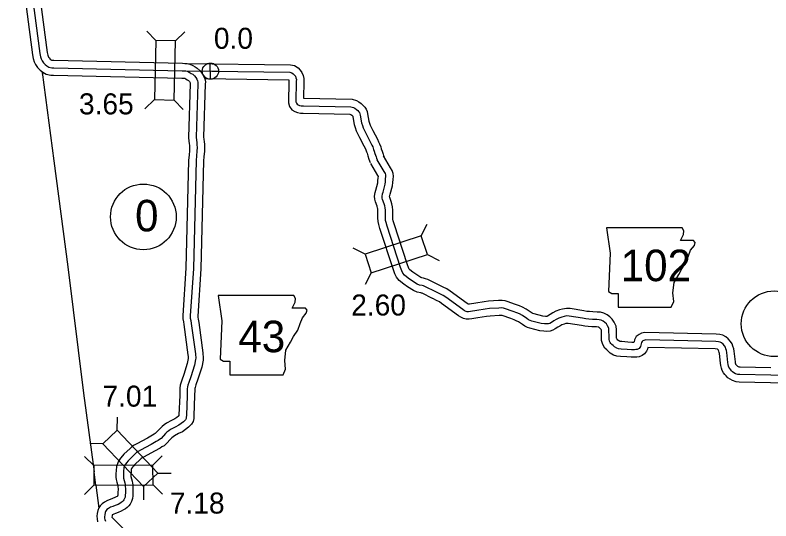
# Model space of a CAD drawing. Extents: x -83719 to 153526, y -11835 to 11446.
# Drawn here: x 4667 to 5173, y 301 to 640 of the extents above; entities that cross this region are included whole.
import ezdxf

# ---------------------------------------------------------------- set-up
doc = ezdxf.new("R2010")
doc.units = 0
for name, color, linetype in [('Level 1', 7, 'Continuous'), ('Level 10', 7, 'Continuous'), ('Level 11', 7, 'Continuous'), ('Level 20', 7, 'Continuous'), ('Level 21', 7, 'Continuous'), ('Level 25', 7, 'Continuous'), ('Level 26', 7, 'Continuous'), ('Level 27', 7, 'Continuous'), ('Level 58', 7, 'Continuous'), ('Level 59', 7, 'Continuous')]:
    doc.layers.add(name, color=color, linetype=linetype)

msp = doc.modelspace()

# ---------------------------------------------------------------- linework, layer by layer
at = {"layer": 'Level 1'}
for points in [[(4685.4, 601.53), (4693.22, 542.03)], [(4685.53, 600.58), (4685.62, 599.84)], [(4693.22, 542.03), (4702.63, 471.15), (4713.18, 386.47), (4720.14, 333.85)], [(4721.33, 324.85), (4720.14, 333.85)], [(4721.33, 324.85), (4723.37, 309.46)]]:
    msp.add_lwpolyline(points, dxfattribs=at)
at = {"layer": 'Level 10'}
for points in [[(4736.22, 322.1), (4736.18, 319.85), (4736.14, 318.64), (4736.03, 317.92), (4735.97, 317.71), (4735.94, 317.66), (4735.84, 317.52), (4735.77, 317.45), (4735.56, 317.31), (4735, 316.95), (4734.18, 316.54), (4732.6, 315.89), (4730.9, 315.26), (4729.08, 314.55), (4727.2, 313.5), (4725.51, 312.26), (4724.27, 310.93), (4723.44, 309.56), (4722.74, 307.87), (4722.36, 305.82), (4722.14, 304.01), (4722.15, 302.21), (4722.55, 300.27)], [(4746.22, 321.91), (4746.18, 319.56), (4746.11, 317.7), (4745.83, 315.89), (4745.3, 313.9), (4744.34, 312.2), (4743.46, 311.01), (4742.27, 309.81), (4741.15, 309.01), (4739.93, 308.23), (4738.29, 307.42), (4736.23, 306.58), (4734.48, 305.92), (4733.37, 305.49), (4732.61, 305.06), (4732.35, 304.88), (4732.25, 304.31), (4732.15, 303.45), (4732.15, 303.42), (4732.16, 303.38), (4732.51, 302.9), (4733.18, 302.23), (4744.86, 290.7)]]:
    msp.add_lwpolyline(points, dxfattribs=at)
at = {"layer": 'Level 11'}
for points in [[(4667.32, 701.79), (4678.97, 613.22), (4679.44, 610.58), (4680.1, 608.52), (4680.98, 606.61), (4682.39, 604.63), (4684.08, 602.88), (4685.85, 601.48), (4688.17, 600.18), (4691.21, 599.51), (4693.06, 599.46), (4779.02, 597.48), (4780.55, 597.41), (4780.94, 597.39), (4781.02, 597.37), (4781.59, 597.13), (4782.63, 596.46), (4783.4, 596.01), (4783.73, 595.71), (4784.09, 595.23), (4784.57, 594.45), (4784.64, 594.28), (4784.62, 593.9), (4783.53, 557.82), (4783.75, 555.37), (4783.95, 553.78), (4784.12, 552.33), (4784.16, 551.07), (4784.07, 549.04), (4783.76, 545.98), (4783.51, 542.65)], [(4677.22, 703.17), (4688.86, 614.74), (4689.17, 612.98), (4689.43, 612.16), (4689.67, 611.66), (4690.11, 611.03), (4690.81, 610.3), (4691.42, 609.82), (4691.76, 609.63), (4692.44, 609.48), (4693.32, 609.46), (4779.38, 607.48), (4780.99, 607.4), (4782.52, 607.34), (4784.37, 606.82), (4786.32, 605.98), (4787.88, 604.97), (4789.3, 604.14), (4791.15, 602.49), (4792.38, 600.83), (4793.42, 599.13), (4794.33, 597.11), (4794.71, 595), (4794.61, 593.41), (4793.54, 558.13), (4793.7, 556.45), (4793.88, 554.97), (4794.1, 553.08), (4794.17, 551.01), (4794.04, 548.3), (4793.72, 545.1), (4793.48, 541.89)], [(4781.8, 607.37), (4851.69, 606.41), (4854.49, 605.86), (4856.82, 604.33), (4858.3, 602.77), (4859.42, 601.18), (4860.17, 599.26), (4860.64, 597.16), (4860.63, 595.33), (4860.44, 583.99), (4860.47, 583.99), (4892.94, 583.37), (4895.82, 582.52), (4897.55, 581.58), (4899.07, 580.42), (4900.24, 579.37), (4901.42, 578.13), (4902.32, 576.8), (4902.99, 575.09), (4903.33, 573.61), (4904.21, 568.67), (4904.63, 567.25), (4905, 565.99), (4905.71, 564.64), (4906.86, 562.43), (4909.9, 556.61), (4910.73, 554.76), (4911.36, 553.43), (4912.11, 551.38), (4912.51, 550.1), (4913.01, 548.49), (4913.69, 546.49), (4913.97, 545.75), (4914.38, 544.72)], [(4794.44, 597.19), (4850.54, 596.42), (4850.55, 596.41), (4850.58, 596.32), (4850.64, 596.08), (4850.63, 595.44), (4850.39, 580.85), (4851.09, 578.51), (4852.58, 576.32), (4854.72, 575.05), (4856.45, 574.4), (4858.44, 574.04), (4860.22, 573.99), (4891.4, 573.39), (4891.97, 573.22), (4892.1, 573.15), (4892.7, 572.7), (4893.26, 572.2), (4893.44, 572.01), (4893.53, 571.61), (4894.46, 566.4), (4895.03, 564.42), (4895.7, 562.2), (4896.84, 560.01), (4898, 557.8), (4900.9, 552.25), (4901.65, 550.56), (4902.14, 549.55), (4902.63, 548.19), (4902.96, 547.13), (4903.5, 545.4), (4904.27, 543.12), (4904.65, 542.13), (4905.09, 541.01)], [(4783.49, 542.4), (4781.7, 470.12), (4779.62, 438.41), (4779.63, 436.21), (4780.05, 434.26), (4780.33, 432.42), (4783.05, 412.08), (4783.21, 411.09), (4783.27, 410.56), (4783.25, 409.99), (4783.24, 409.63), (4782.6, 406.35), (4780.25, 398.93), (4778.96, 395.18), (4778.27, 393.14), (4777.92, 391.72), (4777.59, 389.81), (4777.52, 384.86), (4777.04, 371.9), (4777, 371.36), (4776.67, 371.01), (4775.6, 370.13), (4774.36, 369.34), (4772.05, 368.15), (4768.75, 366.27), (4767.22, 365.21), (4765.77, 364.12), (4764.56, 362.98), (4761.59, 359.8), (4761.19, 359.45), (4760.44, 359.03), (4759.28, 358.27), (4755.95, 356.42), (4748.78, 352.61), (4747.03, 351.55), (4745.63, 350.63), (4744.33, 349.5), (4740.22, 345.58), (4739.32, 344.54), (4737.8, 342.89), (4736.26, 340.36), (4735.21, 337.4), (4735.01, 334.67), (4734.81, 332.41), (4734.82, 330.15), (4735.08, 328.62), (4735.5, 326.77), (4735.9, 325.17), (4736.05, 324.46), (4736.1, 324.11), (4736.13, 323.62), (4736.23, 322.45), (4736.22, 322.04)], [(4793.49, 542.15), (4791.69, 469.67), (4789.62, 438.11), (4789.63, 437.3), (4789.89, 436.06), (4790.23, 433.84), (4792.95, 413.55), (4793.13, 412.41), (4793.29, 410.94), (4793.25, 409.65), (4793.2, 408.47), (4792.3, 403.88), (4789.75, 395.8), (4788.43, 391.95), (4787.87, 390.31), (4787.71, 389.67), (4787.58, 388.9), (4787.51, 384.59), (4787.02, 371.41), (4786.91, 369.46), (4786.49, 367.59), (4785.39, 365.68), (4783.52, 363.69), (4781.48, 362.02), (4779.34, 360.66), (4776.81, 359.35), (4774.08, 357.8), (4773.09, 357.11), (4772.22, 356.46), (4771.65, 355.92), (4768.55, 352.6), (4767.02, 351.27), (4765.65, 350.48), (4764.43, 349.69), (4760.73, 347.64), (4753.72, 343.91), (4752.36, 343.08), (4751.69, 342.65), (4751.08, 342.11), (4747.45, 338.65), (4746.77, 337.88), (4745.84, 336.86), (4745.34, 336.04), (4745.08, 335.32), (4744.98, 333.85), (4744.81, 331.98), (4744.81, 331.04), (4744.89, 330.57), (4745.23, 329.09), (4745.64, 327.43), (4745.9, 326.21), (4746.06, 325.1), (4746.11, 324.32), (4746.23, 322.82), (4746.22, 321.97)], [(4951.38, 458.76), (4943.76, 462.58), (4942.2, 463.14), (4940.77, 463.41), (4939.71, 463.62), (4939.03, 463.94), (4935.57, 466.13), (4933.62, 467.47), (4931.59, 469.14), (4931.3, 469.49), (4930.83, 470.54), (4930, 472.49), (4921.2, 499.84), (4920.55, 502), (4920.33, 502.97), (4920.23, 504.22), (4920.28, 506.41), (4920.23, 509.11), (4920.13, 511.35), (4919.69, 513.28), (4919.09, 514.96), (4918.19, 517.56), (4918.12, 517.88), (4918.11, 517.92), (4918.26, 518.82), (4918.53, 519.79), (4919.95, 525.44), (4920.22, 527.53), (4920.42, 529.67), (4920.62, 531.73), (4920.42, 533.64), (4919.89, 535.57), (4918.74, 537.47), (4914.04, 545.41)], [(4946.91, 449.82), (4939.79, 453.38), (4939.55, 453.47), (4938.91, 453.59), (4936.58, 454.03), (4934.2, 455.16), (4930.05, 457.79), (4927.59, 459.48), (4924.47, 462.05), (4922.75, 464.16), (4921.67, 466.5), (4920.61, 469), (4911.65, 496.87), (4910.88, 499.44), (4910.42, 501.46), (4910.23, 503.95), (4910.28, 506.42), (4910.24, 508.79), (4910.18, 510.01), (4910.07, 510.48), (4909.66, 511.65), (4908.6, 514.71), (4908.2, 516.32), (4908.06, 518.41), (4908.48, 520.99), (4908.86, 522.35), (4910.11, 527.31), (4910.28, 528.63), (4910.46, 530.62), (4910.57, 531.66), (4910.16, 532.34), (4905.43, 540.32)], [(5173.4, 403.48), (5152.93, 403.88), (5152.22, 403.96), (5151.79, 404.09), (5151.22, 404.43), (5150.83, 404.67), (5150.77, 404.72), (5150.41, 405.17), (5150.02, 405.66), (5149.94, 405.82), (5149.9, 405.92), (5149.75, 406.6), (5149.64, 407.55), (5148.91, 414.56), (5148.57, 416.22), (5148.02, 417.98), (5147.4, 419.45), (5146.47, 421.07), (5144.87, 422.92), (5143.21, 424.27), (5141.27, 425.3), (5139.12, 425.79), (5136.85, 426.08), (5089.11, 427.2), (5086.68, 426.58), (5085.11, 425.86), (5083.24, 424.44), (5082.07, 422.18), (5081.77, 420.86), (5081.66, 420.49), (5080.33, 420.5), (5077.6, 420.71), (5073.65, 421.01), (5072.35, 421.16), (5072.21, 421.2), (5071.6, 421.56), (5070.97, 422.08), (5070.41, 422.59), (5070.22, 422.78), (5070.14, 422.97), (5070.04, 423.32), (5070.04, 424.23), (5069.97, 428.87), (5069.78, 431.42), (5068.4, 434.13), (5067.17, 436.04), (5065.53, 437.61), (5063.76, 439.01), (5061.45, 440.09), (5059.25, 440.63), (5057.15, 440.79), (5054.19, 440.88), (5051.95, 441.09), (5050.15, 441.22), (5048.26, 441.6), (5038.95, 443.1), (5036.49, 443.29), (5033.93, 442.78), (5031.89, 442.24), (5029.32, 441.29), (5027.29, 440.2), (5025.59, 439.26), (5023.75, 438.07), (5023.37, 437.83), (5023.23, 437.82), (5022.41, 437.85), (5020.66, 438.13), (5014.86, 439.58), (5014.04, 439.87), (5013.65, 440.04), (5012.85, 440.61), (5009.58, 442.83), (5007.13, 444.08), (5005.1, 444.93), (5002.49, 445.86), (4996.73, 447.86), (4995.56, 448.28), (4993.54, 448.59), (4991.06, 448.49), (4984.34, 448.1), (4981.38, 447.61), (4975.75, 446.75), (4971.57, 446.09), (4970.79, 445.98), (4970.73, 446.01), (4970.06, 446.48), (4958.67, 454.77), (4956.44, 456.31), (4953.86, 457.57), (4951.31, 458.79)], [(5173.2, 393.48), (5152.28, 393.89), (5150.12, 394.13), (5147.69, 394.91), (5146.12, 395.83), (5144.65, 396.71), (5143.36, 397.98), (5142.59, 398.93), (5141.63, 400.16), (5140.78, 401.73), (5140.27, 403.16), (5139.88, 404.94), (5139.7, 406.46), (5139.02, 413.03), (5138.88, 413.71), (5138.62, 414.54), (5138.43, 415), (5138.29, 415.24), (5137.88, 415.71), (5137.7, 415.86), (5137.36, 415.94), (5136.1, 416.1), (5091.11, 417.15), (5090.77, 415.97), (5090.05, 414.49), (5088.73, 412.71), (5087.11, 411.68), (5085.25, 410.85), (5083.68, 410.66), (5082.47, 410.48), (5079.9, 410.51), (5076.85, 410.73), (5072.68, 411.05), (5070.19, 411.35), (5068.12, 412.02), (5065.87, 413.32), (5064.42, 414.52), (5063.45, 415.4), (5062.2, 416.7), (5061.27, 418.25), (5060.69, 419.67), (5060.05, 421.85), (5060.04, 424.13), (5059.98, 428.42), (5059.96, 428.67), (5059.72, 429.15), (5059.41, 429.63), (5058.97, 430.05), (5058.47, 430.44), (5058.11, 430.61), (5057.65, 430.72), (5056.62, 430.81), (5053.59, 430.89), (5051.11, 431.12), (5048.79, 431.3), (5046.48, 431.76), (5037.76, 433.16), (5037.08, 433.21), (5036.19, 433.04), (5034.91, 432.7), (5033.44, 432.15), (5032.08, 431.42), (5030.74, 430.68), (5029.06, 429.59), (5027.44, 428.61), (5025.54, 427.99), (5023.48, 427.8), (5021.43, 427.89), (5018.66, 428.32), (5012.01, 429.99), (5010.36, 430.56), (5008.68, 431.31), (5007.15, 432.39), (5004.48, 434.21), (5002.92, 435), (5001.48, 435.6), (4999.16, 436.43), (4993.4, 438.43), (4993.1, 438.54), (4992.99, 438.56), (4991.55, 438.5), (4985.44, 438.15), (4982.95, 437.74), (4977.28, 436.87), (4973.1, 436.21), (4971.36, 435.95), (4969.45, 435.94), (4967.55, 436.46), (4965.69, 437.32), (4964.22, 438.37), (4952.89, 446.61), (4951.39, 447.65), (4949.5, 448.57), (4946.98, 449.78)], [(5186.38, 393.16), (5173.18, 393.48)]]:
    msp.add_lwpolyline(points, dxfattribs=at)
at = {"layer": 'Level 20'}
for p, q in [((4761.51, 622.69), (4755.43, 629.06)), ((4774.7, 622.39), (4781.07, 628.47)), ((4760.6, 583.1), (4754.23, 577.03)), ((4773.79, 582.8), (4779.87, 576.44)), ((4939.33, 491.81), (4943.35, 499.64)), ((4901.63, 479.69), (4893.8, 483.71)), ((4943.37, 479.25), (4951.2, 475.23)), ((4905.67, 467.12), (4901.65, 459.3)), ((4735.62, 361.64), (4735.83, 370.44)), ((4726.07, 352.53), (4717.27, 352.74)), ((4759.57, 338.18), (4765.76, 344.44)), ((4719.97, 337.94), (4713.71, 344.13)), ((4762.94, 332.98), (4771.74, 332.77)), ((4720.05, 324.74), (4713.87, 318.48)), ((4759.65, 324.98), (4765.91, 318.8)), ((4753.39, 323.87), (4753.18, 315.07))]:
    msp.add_line(p, q, dxfattribs=at)
for points in [[(4761.51, 622.69), (4760.6, 583.1), (4773.79, 582.8), (4774.7, 622.39)], [(4939.33, 491.81), (4901.63, 479.69), (4905.67, 467.12), (4943.37, 479.25)], [(4762.94, 332.98), (4735.62, 361.64), (4726.07, 352.53), (4753.39, 323.87)], [(4720.05, 324.74), (4759.65, 324.98), (4759.57, 338.18), (4719.97, 337.94)]]:
    msp.add_lwpolyline(points, close=True, dxfattribs=at)
at = {"layer": 'Level 21'}
for points in [[(5063.24, 497.18), (5065.78, 480.26), (5064.65, 454.6), (5066.91, 453.19), (5071.14, 453.19), (5071.14, 444.17), (5106.66, 444.17), (5108.36, 447.83), (5107.79, 453.75), (5108.64, 460.52), (5111.74, 465.88), (5113.71, 469.82), (5116.53, 474.05), (5118.23, 478.57), (5119.63, 482.23), (5122.17, 485.33), (5122.74, 487.31), (5121.61, 488.72), (5112.87, 488.72), (5114.84, 492.66), (5115.12, 495.2), (5113.95, 497.15)], [(4803.3, 451.84), (4805.84, 434.92), (4804.71, 409.26), (4806.97, 407.85), (4811.19, 407.85), (4811.19, 398.83), (4846.72, 398.83), (4848.41, 402.49), (4847.85, 408.41), (4848.7, 415.18), (4851.8, 420.54), (4853.77, 424.48), (4856.59, 428.71), (4858.28, 433.23), (4859.69, 436.89), (4862.23, 439.99), (4862.79, 441.97), (4861.67, 443.38), (4852.93, 443.38), (4854.9, 447.32), (4855.18, 449.86), (4854.01, 451.81)]]:
    msp.add_lwpolyline(points, close=True, dxfattribs=at)
at = {"layer": 'Level 26'}
for p, q in [((4798.24, 596.79), (4797.99, 607.64)), ((4792.69, 602.09), (4803.54, 602.34))]:
    msp.add_line(p, q, dxfattribs=at)
msp.add_circle((4798.11, 602.21), 5.43, dxfattribs=at)
at = {"layer": 'Level 27'}
for centre in [(4753.19, 504.58), (5175.59, 432.96)]:
    msp.add_circle(centre, 22, dxfattribs=at)
at = {"layer": 'Level 59'}
for points in [[(4672.27, 702.48), (4683.92, 613.98), (4684.3, 611.78), (4684.76, 610.34), (4685.32, 609.14), (4686.25, 607.83), (4687.44, 606.59), (4688.64, 605.65), (4689.96, 604.91), (4691.83, 604.5), (4693.19, 604.46), (4779.2, 602.48), (4780.77, 602.41), (4781.73, 602.37), (4782.69, 602.09), (4783.96, 601.55), (4785.25, 600.71), (4786.35, 600.07), (4787.44, 599.1), (4788.23, 598.03), (4788.99, 596.79), (4789.52, 595.62), (4789.68, 594.72), (4789.61, 593.65), (4788.54, 557.98), (4788.73, 555.91), (4788.92, 554.37), (4789.11, 552.71), (4789.17, 551.04), (4789.06, 548.67), (4788.74, 545.54), (4788.49, 542.27)], [(4781.73, 602.37), (4851.17, 601.42), (4852.57, 601.14), (4853.59, 600.47), (4854.42, 599.6), (4854.98, 598.79), (4855.38, 597.79), (4855.64, 596.62), (4855.63, 595.39), (4855.4, 581.55), (4855.66, 580.68), (4856.09, 580.05), (4856.89, 579.58), (4857.78, 579.24), (4858.95, 579.03), (4860.35, 578.99), (4892.17, 578.38), (4893.9, 577.87), (4894.83, 577.37), (4895.89, 576.56), (4896.75, 575.79), (4897.51, 574.98), (4897.87, 574.45), (4898.2, 573.61), (4898.43, 572.61), (4899.34, 567.54), (4899.83, 565.83), (4900.35, 564.1), (4901.28, 562.32), (4902.43, 560.12), (4905.4, 554.43), (4906.19, 552.66), (4906.75, 551.49), (4907.37, 549.78), (4907.73, 548.62), (4908.26, 546.95), (4908.98, 544.81), (4909.31, 543.94), (4909.74, 542.87)], [(4788.49, 542.27), (4786.69, 469.9), (4784.62, 438.26), (4784.63, 436.76), (4784.97, 435.16), (4785.28, 433.13), (4788, 412.82), (4788.17, 411.75), (4788.28, 410.75), (4788.25, 409.82), (4788.22, 409.05), (4787.45, 405.11), (4785, 397.37), (4783.69, 393.56), (4783.07, 391.73), (4782.81, 390.69), (4782.59, 389.36), (4782.52, 384.72), (4782.03, 371.66), (4781.94, 370.16), (4781.78, 369.42), (4781.35, 368.69), (4780.09, 367.35), (4778.54, 366.07), (4776.85, 365), (4774.43, 363.75), (4771.41, 362.03), (4770.16, 361.16), (4769, 360.29), (4768.1, 359.45), (4765.07, 356.2), (4764.11, 355.36), (4763.05, 354.75), (4761.85, 353.98), (4758.34, 352.03), (4751.25, 348.26), (4749.69, 347.31), (4748.66, 346.64), (4747.7, 345.8), (4743.84, 342.12), (4743.04, 341.21), (4741.82, 339.87), (4740.8, 338.2), (4740.15, 336.36), (4739.99, 334.26), (4739.81, 332.2), (4739.82, 330.6), (4739.99, 329.6), (4740.36, 327.93), (4740.77, 326.3), (4740.98, 325.34), (4741.08, 324.6), (4741.12, 323.97), (4741.23, 322.64), (4741.22, 322.01)], [(4949.15, 454.29), (4941.77, 457.98), (4940.88, 458.3), (4939.84, 458.5), (4938.15, 458.82), (4936.61, 459.55), (4932.81, 461.96), (4930.6, 463.48), (4928.03, 465.6), (4927.03, 466.82), (4926.25, 468.52), (4925.31, 470.75), (4916.43, 498.36), (4915.72, 500.72), (4915.37, 502.22), (4915.23, 504.08), (4915.28, 506.42), (4915.23, 508.95), (4915.16, 510.68), (4914.88, 511.88), (4914.38, 513.31), (4913.4, 516.14), (4913.16, 517.1), (4913.08, 518.17), (4913.37, 519.9), (4913.7, 521.07), (4915.03, 526.38), (4915.25, 528.08), (4915.44, 530.14), (4915.6, 531.71), (4915.49, 532.71), (4915.25, 533.58), (4914.45, 534.9), (4909.74, 542.87)], [(5173.3, 398.48), (5152.6, 398.88), (5151.17, 399.04), (5149.74, 399.5), (5148.67, 400.13), (5147.74, 400.69), (5147.07, 401.35), (5146.5, 402.05), (5145.83, 402.91), (5145.36, 403.78), (5145.09, 404.54), (5144.81, 405.77), (5144.67, 407), (5143.97, 413.8), (5143.73, 414.96), (5143.32, 416.26), (5142.92, 417.23), (5142.38, 418.16), (5141.37, 419.32), (5140.44, 420.08), (5139.5, 420.57), (5138.24, 420.86), (5136.48, 421.09), (5089.69, 422.19), (5088.36, 421.85), (5087.69, 421.54), (5087.17, 421.14), (5086.8, 420.44), (5086.61, 419.61), (5086.32, 418.57), (5086.09, 417.77), (5085.76, 417.1), (5085.27, 416.43), (5084.74, 416.1), (5083.91, 415.72), (5083.01, 415.62), (5082.11, 415.48), (5080.12, 415.5), (5077.22, 415.72), (5073.16, 416.03), (5071.27, 416.25), (5070.17, 416.61), (5068.73, 417.44), (5067.7, 418.3), (5066.93, 418.99), (5066.19, 419.76), (5065.76, 420.49), (5065.42, 421.32), (5065.05, 422.58), (5065.04, 424.18), (5064.98, 428.65), (5064.87, 430.05), (5064.06, 431.64), (5063.29, 432.84), (5062.25, 433.83), (5061.12, 434.72), (5059.78, 435.35), (5058.45, 435.68), (5056.89, 435.8), (5053.89, 435.88), (5051.53, 436.1), (5049.47, 436.26), (5047.37, 436.68), (5038.35, 438.13), (5036.79, 438.25), (5035.06, 437.91), (5033.4, 437.47), (5031.38, 436.72), (5029.69, 435.81), (5028.16, 434.97), (5026.41, 433.83), (5025.35, 433.19), (5024.52, 432.92), (5023.36, 432.81), (5021.92, 432.87), (5019.66, 433.22), (5013.43, 434.79), (5012.2, 435.21), (5011.17, 435.67), (5010, 436.5), (5007.03, 438.52), (5005.03, 439.54), (5003.29, 440.26), (5000.83, 441.15), (4995.06, 443.15), (4994.33, 443.41), (4993.27, 443.57), (4991.3, 443.49), (4984.89, 443.12), (4982.17, 442.68), (4976.52, 441.81), (4972.33, 441.15), (4970.97, 440.95), (4970.11, 440.94), (4969.27, 441.17), (4968.21, 441.66), (4967.14, 442.42), (4955.78, 450.69), (4953.91, 451.98), (4951.68, 453.07), (4949.15, 454.29)], [(5186.45, 398.16), (5173.3, 398.48)], [(4741.22, 322.01), (4741.18, 319.71), (4741.12, 318.17), (4740.93, 316.9), (4740.64, 315.8), (4740.14, 314.93), (4739.65, 314.26), (4739.02, 313.63), (4738.36, 313.16), (4737.46, 312.59), (4736.24, 311.98), (4734.41, 311.24), (4732.69, 310.59), (4731.23, 310.02), (4729.9, 309.28), (4728.84, 308.51), (4728.28, 307.9), (4727.92, 307.3), (4727.56, 306.43), (4727.3, 305.06), (4727.14, 303.73), (4727.15, 302.73), (4727.32, 301.9), (4727.86, 300.8)]]:
    msp.add_lwpolyline(points, dxfattribs=at)

# ---------------------------------------------------------------- texts
at = {"layer": 'Level 21'}
for s, p in [('102', (5072.82, 461.49)), ('43', (4816.79, 413.91))]:
    msp.add_text(s, height=21.12, dxfattribs=at).set_placement(p)
at = {"layer": 'Level 25'}
msp.add_text('0.0', height=14.08, dxfattribs=at).set_placement((4800.43, 617.15))
at = {"layer": 'Level 27'}
msp.add_text('0', height=21.12, dxfattribs=at).set_placement((4747.64, 494.85))
at = {"layer": 'Level 58'}
for s, p in [('3.65', (4710.08, 573.23)), ('2.60', (4892.39, 438.47)), ('7.01', (4725.83, 377.43)), ('7.18', (4770.93, 305.81))]:
    msp.add_text(s, height=14.08, dxfattribs=at).set_placement(p)

doc.saveas('drawing.dxf')
